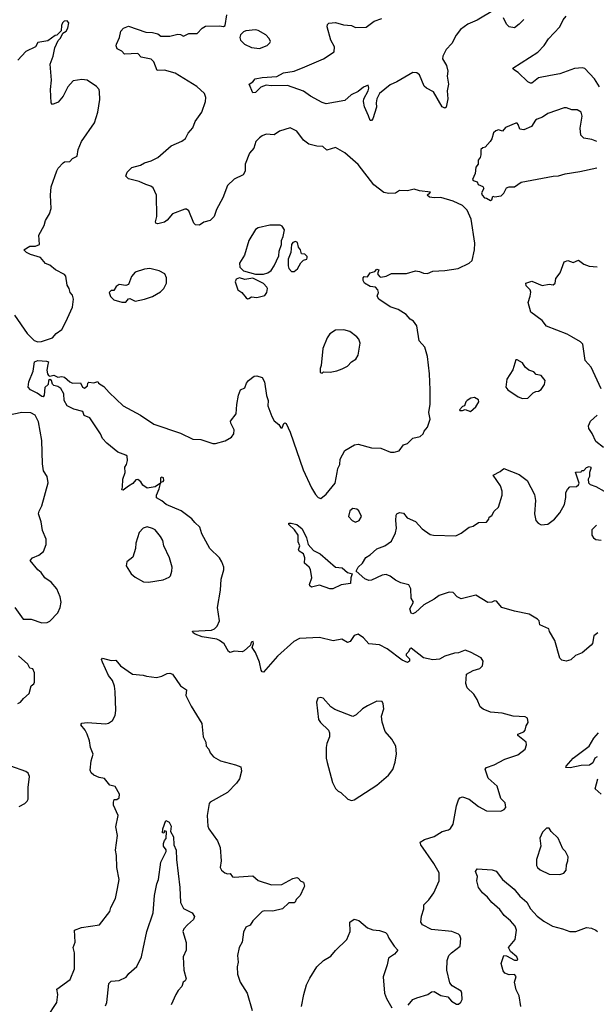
# Model space of a CAD drawing. Extents: x 2056909 to 2160450, y 827444 to 1016825.
# Tile 302 of 501: x 2111069 to 2115388, y 930750 to 938129. Entities that reach past the tile are written whole.
import ezdxf

# ---------------------------------------------------------------- set-up
doc = ezdxf.new("R2010")
doc.units = 0

msp = doc.modelspace()

# ---------------------------------------------------------------- linework, layer by layer
at = {"layer": '0CON10XD'}
for points in [[(2114625, 938202), (2114496, 938126), (2114425, 938094.3), (2114372, 938055), (2114337.7, 938012.3), (2114305, 937950), (2114263.8, 937905), (2114240, 937855), (2114236.7, 937835), (2114265.6, 937785.6), (2114275.9, 937744.1), (2114271.2, 937705), (2114280, 937645), (2114271.9, 937595), (2114275.7, 937535), (2114265, 937472.5), (2114255, 937466.7), (2114235, 937476.2), (2114168.1, 937588.1), (2114115.4, 937615.4), (2114100, 937630), (2114065, 937715.6), (2114045, 937729.3), (2114015, 937731.8), (2113895, 937662.2), (2113845, 937640.6), (2113763.4, 937576.6), (2113743.2, 937536.8), (2113738.8, 937505), (2113743, 937473), (2113715, 937386.7), (2113705, 937373.3), (2113695, 937373.8), (2113682.7, 937407.3), (2113652.1, 937475), (2113643.3, 937515), (2113646.1, 937535), (2113679.2, 937595), (2113683.8, 937615), (2113678.3, 937638.3), (2113645, 937623.3), (2113605, 937589.6), (2113553.1, 937565), (2113505, 937524.2), (2113365, 937498), (2113335, 937508), (2113246.3, 937556.3), (2113195, 937592.2), (2113075, 937634.5), (2112952.9, 937632.9), (2112915, 937638.8), (2112875, 937624.2), (2112835, 937584.2), (2112815, 937581.2), (2112788, 937645), (2112816.4, 937663.6), (2112832.5, 937685), (2112885, 937695.9), (2112995, 937702.2), (2113045, 937730.5), (2113125, 937741.9), (2113204.6, 937775.4)], [(2111030, 935915), (2111125, 935776.2), (2111178.8, 935725), (2111205, 935715.6), (2111232.4, 935717.6), (2111315.7, 935744.3), (2111341.7, 935778.3), (2111383.9, 935806.1), (2111416, 935865), (2111463.8, 935975), (2111471.2, 936035), (2111463.9, 936063.9), (2111447.5, 936085), (2111440, 936115), (2111425, 936140), (2111415, 936206.7), (2111405, 936220), (2111337.5, 936255), (2111295, 936290), (2111261.7, 936301.7), (2111225.7, 936345.7), (2111149.3, 936369.3), (2111120, 936385), (2111100, 936405), (2111145, 936432.5), (2111188.3, 936431.7), (2111217.5, 936445), (2111212.5, 936515), (2111253.6, 936586.4), (2111263.3, 936625), (2111293.3, 936675), (2111303.8, 936715), (2111299.2, 936815), (2111304.2, 936875), (2111347.5, 936995), (2111358, 937015), (2111395, 937056), (2111405, 937062.5), (2111444.2, 937065.8), (2111465, 937088.6), (2111500.8, 937105), (2111507.5, 937155), (2111532.5, 937215), (2111628.8, 937355), (2111654.3, 937435.7), (2111669.7, 937530.3), (2111667.7, 937587.7), (2111663.8, 937605), (2111645, 937628.8), (2111575, 937675.6), (2111535, 937681.5), (2111469.2, 937670.8), (2111430, 937625), (2111396, 937555), (2111358.3, 937511.7), (2111315, 937492.5), (2111303.8, 937505), (2111299.6, 937605), (2111307.8, 937675), (2111297.5, 937795), (2111320.8, 937855), (2111332.9, 937917.1), (2111357.5, 937972.5), (2111375, 937990), (2111391.7, 938028.3), (2111416.4, 938043.6), (2111430, 938065), (2111437.5, 938105), (2111425, 938120), (2111403, 938117), (2111390, 938105), (2111382.5, 938085), (2111380, 938045), (2111348.3, 938011.7), (2111335, 938010), (2111279.5, 937970.5), (2111205, 937957.5), (2111187.5, 937925), (2111115, 937891.2), (2111056, 937825)], [(2114800, 932775), (2114845, 932791.2), (2114856.2, 932805), (2114863.6, 932836.4), (2114877.7, 932862.3), (2114873.3, 932895), (2114855, 932905.8), (2114765, 932910), (2114683.2, 932933.2), (2114595, 932940.6), (2114542.1, 932962.1), (2114519.5, 932979.5), (2114496.2, 933035), (2114470, 933075), (2114421.4, 933121.4), (2114410.8, 933155), (2114416.4, 933223.6), (2114465, 933252.5), (2114515, 933267.5), (2114535, 933287.5), (2114540.7, 933320.7), (2114526.1, 933346.1), (2114445, 933390), (2114405, 933403.3), (2114355, 933383.3), (2114325, 933382.5), (2114255, 933360), (2114214.1, 933335.9), (2114165, 933331.4), (2114095, 933347.1), (2114002, 933418), (2113995, 933416.7), (2113980.3, 933389.7), (2113964.6, 933375), (2113965, 933364), (2113990, 933340), (2113988.2, 933321.8), (2113975, 933311.4), (2113935, 933329.1), (2113821.4, 933415), (2113763.6, 933443.6), (2113685, 933452.5), (2113645.7, 933495.7), (2113605, 933523.8), (2113575, 933513.3), (2113545, 933470), (2113525, 933461.2), (2113483, 933487), (2113416.1, 933473.9), (2113315, 933499.2), (2113165, 933492.5), (2113121.7, 933468.3), (2113001.3, 933358.7), (2112895, 933240), (2112885, 933242.5), (2112878.8, 933255), (2112865.7, 933315), (2112835, 933387.5), (2112810, 933425), (2112820, 933455), (2112818.3, 933468.3), (2112802.5, 933465), (2112798.3, 933441.7), (2112750.7, 933399.3), (2112735, 933392.5), (2112676.4, 933396.4), (2112645, 933386.7), (2112633.8, 933395), (2112601.7, 933451.7), (2112565.7, 933475.7), (2112545, 933485.7), (2112435, 933504), (2112382.5, 933525), (2112367.5, 933535), (2112363.6, 933546.4), (2112505, 933554), (2112527.5, 933565), (2112547.5, 933585), (2112567, 933623), (2112550, 933725), (2112574, 933855), (2112579.2, 933935), (2112598.8, 934005), (2112598, 934025), (2112584, 934065), (2112565, 934096.2), (2112492.5, 934165), (2112434, 934275), (2112419.2, 934325), (2112380.2, 934360.2), (2112358.9, 934388.9), (2112277.8, 934447.8), (2112166.7, 934495), (2112135, 934524), (2112093.8, 934545), (2112094.4, 934565.6), (2112115, 934613.3), (2112127.5, 934662.5), (2112145, 934667.8), (2112149.6, 934675), (2112145.8, 934695.8), (2112135, 934700), (2112123.8, 934695), (2112123.3, 934656.7), (2112085, 934627.5), (2112025, 934619.2), (2111990.9, 934640.9), (2111976.8, 934666.8), (2111955, 934682.5), (2111940.3, 934679.7), (2111917.5, 934652.5), (2111885, 934633.8), (2111845, 934603.3), (2111833.3, 934605), (2111840, 934625), (2111841.4, 934685), (2111860, 934735), (2111856, 934775), (2111870, 934795), (2111878, 934825), (2111875, 934856.7), (2111865, 934866), (2111805, 934888), (2111720.8, 934955), (2111690.3, 934990.3), (2111674.2, 935024.2), (2111595.6, 935145), (2111553.3, 935163.3), (2111543, 935193), (2111475, 935210), (2111424.3, 935234.3), (2111402, 935275), (2111400.8, 935325), (2111376.7, 935365), (2111355, 935378.8), (2111325, 935386.7), (2111315, 935397.5), (2111308.6, 935425), (2111295, 935433.1), (2111283.8, 935425), (2111281.8, 935395), (2111256.5, 935373.5), (2111251.9, 935315), (2111245, 935303.6), (2111235, 935304.3), (2111201, 935331), (2111149.5, 935355), (2111133.1, 935375), (2111138, 935415), (2111170, 935495), (2111179.4, 935565), (2111204.8, 935575.2), (2111270.9, 935570.9), (2111284.5, 935565), (2111280, 935545), (2111272.3, 935502.3), (2111276.7, 935475), (2111285, 935462.9), (2111295, 935458.2), (2111325, 935465.6), (2111355, 935450), (2111384, 935454), (2111405, 935450), (2111444, 935415), (2111465, 935405.8), (2111525, 935408), (2111539.2, 935375), (2111555, 935368.1), (2111576.2, 935385), (2111580, 935405), (2111588.3, 935411.7), (2111625, 935407.5), (2111655, 935417.5), (2111660, 935405), (2111700, 935380), (2111738.6, 935335), (2111845, 935234.6), (2111975, 935164.4), (2112075, 935098.2), (2112275, 935031.4), (2112365, 934986.2), (2112425, 934982), (2112515, 934953.3), (2112535, 934953.3), (2112607.7, 934972.3), (2112655, 935000), (2112673.9, 935026.1), (2112675.8, 935055.8), (2112651.2, 935105), (2112649.3, 935120.7), (2112691.2, 935175), (2112696.2, 935245), (2112708.8, 935315), (2112722.5, 935355), (2112755, 935370), (2112767.5, 935405), (2112783.3, 935425), (2112825, 935456.7), (2112845, 935460), (2112885, 935446.7), (2112903.3, 935415), (2112917, 935313), (2112931.2, 935275), (2112928.8, 935235), (2112956.7, 935155), (2112975, 935122.5), (2113010, 935095), (2113025, 935070), (2113035, 935070), (2113047, 935103), (2113055, 935107.5), (2113065, 935102.5), (2113095, 935036.7), (2113193.6, 934755), (2113255, 934619.6), (2113285, 934571.8), (2113305, 934549.2), (2113325, 934540), (2113365.9, 934574.1), (2113432, 934655), (2113448.1, 934735), (2113453.1, 934765), (2113466.9, 934795), (2113470.6, 934835), (2113505, 934901.2), (2113578.3, 934941.7), (2113605, 934948), (2113705, 934920), (2113775, 934918), (2113847, 934887), (2113875, 934887.5), (2113911.7, 934898.3), (2113945, 934942.5), (2113975, 934953.3), (2114015, 934992.5), (2114070, 935005), (2114092.5, 935025), (2114100, 935045), (2114123.3, 935075), (2114143.3, 935135), (2114133.3, 935185), (2114143.6, 935246.4), (2114144, 935355), (2114138.6, 935475), (2114123.6, 935603.6), (2114103.6, 935673.6), (2114062, 935722), (2114043.3, 935835), (2114019.5, 935869.5), (2113994.3, 935884.3), (2113965, 935919.2), (2113905, 935957.5), (2113845, 935977.1), (2113760, 936035), (2113746.4, 936056.4), (2113757.5, 936085), (2113752.5, 936105), (2113733.3, 936123.3), (2113695, 936130), (2113652.5, 936155), (2113642.5, 936175), (2113642.5, 936195), (2113650, 936205), (2113675, 936202.5), (2113695, 936232.5), (2113728.3, 936241.7), (2113745, 936260), (2113760, 936255), (2113750, 936225), (2113763.6, 936203.6), (2113775, 936200), (2113815, 936206.7), (2113853.6, 936226.4), (2113965.8, 936225.8), (2114035, 936247.5), (2114065, 936242.9), (2114095, 936229.3), (2114125, 936227.3), (2114165, 936244.3), (2114255, 936248.9), (2114353.8, 936265), (2114435.7, 936305), (2114459.5, 936325), (2114476.9, 936405), (2114479.4, 936455), (2114450, 936635), (2114420.9, 936700.9), (2114386.7, 936736.7), (2114315, 936770), (2114225, 936796.2), (2114175, 936793.3), (2114138.3, 936798.3), (2114122.5, 936815), (2114141.7, 936831.7), (2114146.4, 936836.4), (2114065, 936847.5), (2114025, 936860), (2113975, 936847.1), (2113915, 936850), (2113885, 936829.3), (2113835, 936826.1), (2113796.2, 936835), (2113722.4, 936892.4), (2113605, 937044), (2113505, 937130), (2113435, 937170), (2113370.5, 937150.5), (2113339.2, 937179.2), (2113295, 937180.8), (2113235, 937195.7), (2113195.8, 937225), (2113145, 937293.8), (2113095, 937318.8), (2113015.7, 937294.3), (2112975, 937266), (2112915, 937270), (2112885, 937258.8), (2112865, 937243.3), (2112838.8, 937215), (2112823.8, 937166.2), (2112790.5, 937129.5), (2112758.1, 937045), (2112758.1, 937015), (2112757, 936993), (2112744.2, 936965.8), (2112675, 936932.9), (2112626, 936885), (2112590, 936795), (2112542.7, 936707.3), (2112525.7, 936655), (2112496.2, 936625), (2112448.9, 936611.1), (2112415, 936589.6), (2112385, 936591.1), (2112372.9, 936605), (2112335.8, 936695.8), (2112318, 936708), (2112305, 936708.8), (2112215, 936674), (2112175, 936626.2), (2112155, 936611.2), (2112105, 936600), (2112090, 936605), (2112087.5, 936615), (2112096.7, 936655), (2112094.3, 936815), (2112068, 936868), (2112052.2, 936882.2), (2112015, 936892.5), (2111965, 936916.9), (2111885, 936936), (2111864, 936955), (2111875, 936986.7), (2111908.8, 937021.2), (2111975, 937038), (2112003.5, 937056.5), (2112055, 937070), (2112104.4, 937095.6), (2112205, 937183.8), (2112285, 937218), (2112312.4, 937237.6), (2112330.7, 937279.3), (2112365, 937318), (2112384.3, 937365), (2112434.3, 937435), (2112460, 937515), (2112462.5, 937545), (2112452.5, 937575), (2112395, 937628.8), (2112235, 937727.5), (2112155, 937750), (2112098.8, 937748.8), (2112075, 937812.5), (2112055, 937833.3), (2111978.3, 937848.3), (2111955, 937875.6), (2111855, 937870), (2111833.6, 937893.6), (2111800.5, 937910.5), (2111791.7, 937931.7), (2111793.3, 937945), (2111815.8, 937994.2), (2111826.1, 938043.9), (2111847.5, 938065), (2111885, 938080), (2112014.4, 938034.4), (2112065, 938034), (2112105, 938022), (2112126.2, 938006.2), (2112194.1, 938005.9), (2112255, 938019.2), (2112275, 938017.5), (2112295, 938006.2), (2112335.6, 938024.4), (2112397.5, 938025), (2112435, 938064), (2112460.9, 938079.1), (2112565, 938083.3), (2112595, 938077.5), (2112607.5, 938085), (2112621.2, 938165)], [(2113204.6, 937775.4), (2113345, 937834.4), (2113425, 937886.7), (2113427.1, 937925), (2113400, 937975), (2113372, 938075), (2113375, 938092.5), (2113385, 938103.3), (2113435, 938108), (2113495, 938090), (2113554.1, 938084.1), (2113585, 938071.2), (2113665, 938073.8), (2113723.4, 938116.6), (2113781.3, 938138.7)], [(2114845, 938131.2), (2114811.2, 938095), (2114775, 938068.8), (2114736.4, 938076.4), (2114716.4, 938096.4), (2114692.7, 938142.7)], [(2115413.5, 937625), (2115375.6, 937685.6), (2115302.3, 937762.3), (2115285, 937768.9), (2115225, 937763.5), (2115115, 937722.5), (2115045, 937710.9), (2114955, 937692.5), (2114905, 937653.3), (2114895, 937653.8), (2114875, 937663.3), (2114803.9, 937733.9), (2114767.5, 937755), (2114762.5, 937765), (2114950, 937885), (2114997.5, 937935), (2115030.8, 937985), (2115114.3, 938075), (2115141.3, 938128.7), (2115162, 938155)], [(2112865, 937914), (2112922.5, 937935), (2112943.3, 937955), (2112946.7, 937965), (2112938.3, 937988.3), (2112912.5, 938015), (2112855, 938048.8), (2112835, 938053.3), (2112763.6, 938046.4), (2112745, 938037.5), (2112722.5, 938015), (2112717.5, 937995), (2112723.3, 937975), (2112754.2, 937944.2), (2112805, 937921.2), (2112865, 937914)], [(2115393.3, 937215), (2115355, 937230.8), (2115295, 937241.9), (2115272.6, 937262.6), (2115266.9, 937315), (2115281.4, 937405), (2115273.8, 937435), (2115245, 937452.5), (2115204.1, 937454.1), (2115165, 937467.5), (2115147.3, 937467.3), (2115024.2, 937425.8), (2114985, 937397.5), (2114945, 937383.3), (2114933.3, 937375), (2114902.3, 937327.7), (2114845.8, 937304.2), (2114815, 937307.5), (2114804.3, 937344.3), (2114795, 937353.8), (2114785, 937354.2), (2114707.9, 937322.1), (2114685, 937293.8), (2114655, 937302.5), (2114635, 937296.7), (2114619.3, 937280.7), (2114606.2, 937235), (2114594.3, 937215.7), (2114555.9, 937174.1), (2114538.3, 937168.3), (2114523.6, 937156.4), (2114523.3, 937115), (2114517.5, 937095), (2114502.5, 937075), (2114502.5, 937045), (2114486.7, 937023.3), (2114480, 936975), (2114461.7, 936931.7), (2114465, 936922.5), (2114495, 936912.5), (2114503.8, 936893.8), (2114539.5, 936879.5), (2114546.2, 936865), (2114528.3, 936831.7), (2114532.5, 936815), (2114550, 936795), (2114565, 936792.5), (2114595, 936773.3)], [(2114595, 936773.3), (2114605, 936780), (2114613, 936807), (2114625, 936802.5), (2114675, 936809.2), (2114695, 936828), (2114715, 936868), (2114735, 936875.8), (2114775, 936876.2), (2114825, 936911.9), (2115065, 936956.9), (2115105, 936957.5), (2115155, 936974.5), (2115265, 936990), (2115391.2, 937018.8)], [(2112835, 936221.9), (2112895, 936222.5), (2112927.8, 936232.2), (2112951.7, 936248.3), (2112976.4, 936283.6), (2113010, 936360), (2113013.8, 936395), (2113030, 936445), (2113029.4, 936475), (2113043.1, 936505), (2113052.5, 936555), (2113035, 936580.8), (2113020.2, 936590.2), (2112941.9, 936588.1), (2112855, 936569.2), (2112835, 936557.5), (2112785.8, 936475), (2112752.2, 936365), (2112716.7, 936305), (2112717.8, 936275), (2112745, 936247.9), (2112835, 936221.9)], [(2113125, 936240.8), (2113149.1, 936260.9), (2113175, 936306.7), (2113195, 936326.7), (2113220, 936335), (2113222.5, 936345), (2113222.5, 936355), (2113205, 936372.5), (2113180, 936375), (2113173.6, 936403.6), (2113156.7, 936425), (2113149.5, 936459.5), (2113135, 936467.5), (2113115, 936458.1), (2113104.4, 936445), (2113100, 936385), (2113080.7, 936335), (2113079.2, 936285), (2113084.7, 936264.7), (2113105, 936241.4), (2113125, 936240.8)], [(2115425, 935363.3), (2115349.2, 935525), (2115304.6, 935574.6), (2115287.6, 935697.6), (2115270, 935715), (2115205, 935751.7), (2115171.2, 935771.2), (2115015, 935831.9), (2114983.3, 935875), (2114897, 935937), (2114878.8, 936008.8), (2114894.2, 936055.8), (2114897.7, 936087.7), (2114893.3, 936105), (2114862.5, 936135), (2114860, 936155), (2114905, 936170), (2114983, 936137), (2115035, 936146.7), (2115065, 936142.5), (2115080, 936155), (2115085, 936190), (2115117.7, 936232.3), (2115147.5, 936315), (2115175, 936323.3), (2115215, 936308), (2115255, 936326.2), (2115295, 936296.2), (2115335, 936281.2), (2115395, 936277.5)], [(2111865, 936012.5), (2111885, 936037.5), (2111895, 936040), (2111935, 936020), (2112005, 936033.8), (2112065, 936053.8), (2112125, 936090), (2112150, 936115), (2112168.8, 936155), (2112170, 936195), (2112156.7, 936225), (2112115, 936245.7), (2112045, 936263.1), (2112005, 936260), (2111935, 936236.9), (2111905.8, 936205), (2111885, 936143.3), (2111865, 936136.2), (2111815, 936143.8), (2111790.7, 936129.3), (2111775, 936100), (2111755, 936100), (2111740, 936085), (2111750, 936055), (2111775, 936030), (2111835, 936012.5), (2111865, 936012.5)], [(2112775, 936036.7), (2112785, 936040), (2112805, 936052.5), (2112845, 936047.5), (2112905, 936060.8), (2112920.6, 936085), (2112925.5, 936115), (2112921.4, 936125), (2112895, 936150.6), (2112815, 936191.5), (2112755, 936181.1), (2112715, 936195.5), (2112690, 936185), (2112684.4, 936164.4), (2112704.2, 936105), (2112734.4, 936084.4), (2112765, 936043.3), (2112775, 936036.7)], [(2113335, 935480), (2113345, 935490), (2113395, 935487.5), (2113445, 935497.5), (2113485, 935513.3), (2113525, 935532.5), (2113554.2, 935565.8), (2113586.7, 935585), (2113603.8, 935615), (2113620, 935705), (2113610, 935735), (2113595, 935753.3), (2113541.2, 935791.2), (2113496.1, 935803.9), (2113435, 935802), (2113391.2, 935775), (2113371.2, 935745), (2113340, 935665), (2113327, 935537), (2113320, 935515), (2113320, 935485), (2113335, 935480)], [(2114835, 935291.2), (2114875, 935292.5), (2114915, 935332.5), (2114935, 935342.5), (2114955.9, 935344.1), (2114975, 935356.7), (2115000, 935395), (2115004.1, 935424.1), (2114975, 935463.3), (2114938.8, 935468.8), (2114920.7, 935490.7), (2114882, 935502), (2114856.7, 935525), (2114835, 935556.2), (2114795, 935580), (2114785, 935580), (2114763.3, 935505), (2114718.8, 935435), (2114710, 935375), (2114726.7, 935355), (2114803.3, 935303.3), (2114835, 935291.2)], [(2114445, 935193.3), (2114485, 935227.5), (2114507.5, 935265), (2114505, 935280), (2114476.4, 935296.4), (2114448.3, 935291.7), (2114420, 935275), (2114410, 935265), (2114400, 935235), (2114385, 935230), (2114362.5, 935205), (2114365, 935200), (2114385, 935200), (2114405, 935207.5), (2114445, 935193.3)], [(2111033.7, 933723.7), (2111095, 933637.5), (2111155, 933636), (2111235, 933610), (2111275, 933612), (2111295, 933621.2), (2111354, 933685), (2111372, 933725), (2111380, 933765), (2111372.5, 933805), (2111348, 933865), (2111304.6, 933914.6), (2111256.7, 933945), (2111230, 933985), (2111205, 934006.7), (2111148.8, 934075), (2111164.5, 934095.5), (2111212.5, 934115), (2111246.4, 934143.6), (2111267.5, 934195), (2111266.4, 934236.4), (2111240.7, 934300.7), (2111231.2, 934365), (2111210, 934425), (2111214, 934445), (2111235.8, 934485), (2111281.7, 934658.3), (2111276.2, 934705), (2111247.9, 934747.9), (2111240.5, 934799.5), (2111234.5, 934975), (2111210.6, 935115), (2111185, 935164), (2111152.4, 935182.4), (2111085, 935185.6), (2110965, 935159.4)], [(2115442.3, 934922.3), (2115385, 934967.5), (2115357.7, 935027.7), (2115333.3, 935065), (2115330, 935085), (2115345, 935120), (2115395, 935165.8)], [(2115400, 933535), (2115369.3, 933510.7), (2115360, 933455), (2115349.5, 933440.5), (2115282.5, 933385), (2115232.5, 933365), (2115198.8, 933331.2), (2115161.9, 933321.9), (2115130, 933330), (2115116.2, 933345), (2115076.7, 933476.7), (2115038, 933545), (2115033.3, 933565), (2114965, 933594), (2114960, 933625), (2114947.3, 933637.3), (2114885, 933673.8), (2114775, 933695.8), (2114680, 933725), (2114641.7, 933771.7), (2114625, 933773.8), (2114605, 933763.3), (2114575, 933761.2), (2114485.9, 933815.9), (2114375, 933790), (2114346.2, 933805), (2114315.5, 933835.5), (2114285, 933840), (2114211.2, 933815), (2114173.7, 933786.3), (2114095.5, 933744.5), (2114035, 933686), (2114015, 933676.2), (2114001.2, 933681.2), (2113992, 933715), (2114018.1, 933765), (2114001.4, 933795), (2114000, 933865), (2113985, 933893.8), (2113925, 933909.4), (2113885, 933929.4), (2113845, 933959.4), (2113815, 933970.6), (2113785, 933965.5), (2113705, 933928.5), (2113684.3, 933925.7), (2113655, 933938.7), (2113589.4, 933995), (2113603.8, 934026.2), (2113636, 934055), (2113661.9, 934098.1), (2113695, 934118.5), (2113745, 934162.5), (2113805, 934186.9), (2113855, 934221.9), (2113883.9, 934283.9), (2113891.1, 934318.9), (2113885.6, 934375), (2113888.8, 934415), (2113895, 934426.7), (2113915, 934436.2), (2113945, 934430), (2113972.5, 934395), (2114035, 934368.8), (2114085, 934314.2), (2114145, 934271.4), (2114170, 934265), (2114335, 934261.5), (2114375, 934281.1), (2114435, 934326.2), (2114465, 934333.8), (2114505, 934360), (2114567, 934363), (2114582.5, 934385), (2114585, 934400), (2114605, 934412.5), (2114624.2, 934445), (2114656.2, 934475), (2114683.8, 934565), (2114683.8, 934595), (2114670, 934635), (2114616.7, 934715), (2114667.6, 934742.4), (2114695, 934766.7), (2114810.7, 934720.7), (2114870, 934675), (2114925, 934570), (2114932, 934525), (2114924.3, 934425), (2114936.2, 934375), (2114953.3, 934355), (2114975, 934343.3), (2115025, 934349.2), (2115074, 934385), (2115115, 934433.8), (2115149.4, 934495), (2115160.7, 934549.3), (2115160, 934585), (2115171.7, 934608.3), (2115191.2, 934628.8), (2115239.1, 934630.9), (2115255.9, 934644.1), (2115258.8, 934655), (2115231.7, 934738.3), (2115275, 934740), (2115280, 934750), (2115295, 934750), (2115315, 934772.5), (2115335, 934780), (2115346.4, 934776.4), (2115347.5, 934765), (2115336.2, 934735), (2115337.5, 934705), (2115326.7, 934685), (2115329.3, 934659.3), (2115342.5, 934645), (2115385, 934630), (2115447.5, 934595)], [(2113585, 934363.8), (2113612.5, 934375), (2113628.8, 934405), (2113609.5, 934449.5), (2113595, 934460), (2113565, 934466.7), (2113541.2, 934448.8), (2113533.3, 934405), (2113560, 934375), (2113585, 934363.8)], [(2113393, 933863), (2113315, 933891.9), (2113255, 933877.5), (2113242.5, 933885), (2113240, 933895), (2113256.7, 933945), (2113248.3, 934008.3), (2113237.3, 934027.3), (2113203.3, 934055), (2113203.9, 934096.1), (2113195.8, 934125), (2113162.5, 934145), (2113156.7, 934155), (2113166.7, 934185), (2113155.8, 934215), (2113154, 934265), (2113128, 934305), (2113084.2, 934345), (2113084.5, 934355.5), (2113103.1, 934356.9), (2113145, 934345.6), (2113185, 934312.9), (2113216.8, 934246.8), (2113229.1, 934195), (2113270.7, 934150.7), (2113320, 934125), (2113435, 934026.9), (2113485, 934021.1), (2113525, 933985.3), (2113560.4, 933975), (2113549.3, 933945), (2113547.3, 933902.7), (2113476.6, 933893.4), (2113415, 933864.3), (2113393, 933863)], [(2115389.1, 934340.9), (2115353.8, 934305), (2115354, 934265), (2115366.7, 934245), (2115385, 934234.4), (2115425, 934229.4)], [(2112035, 933914.2), (2112145, 933932), (2112188.3, 933951.7), (2112198.3, 933961.7), (2112210, 933995), (2112211.2, 934025), (2112192, 934095), (2112148.8, 934185), (2112141.2, 934225), (2112124, 934255), (2112083.8, 934305), (2112065, 934317.1), (2112025, 934328.6), (2111995, 934318.8), (2111964.3, 934285.7), (2111938, 934205), (2111936.2, 934165), (2111917.7, 934102.3), (2111872.5, 934065), (2111866.7, 934035), (2111903.3, 933975), (2111935, 933951.2), (2111995.9, 933915.9), (2112035, 933914.2)], [(2111055, 933003.3), (2111075, 933013.8), (2111097.3, 933042.7), (2111141.2, 933078.8), (2111155, 933137.5), (2111175, 933152.5), (2111180, 933165), (2111179.2, 933235), (2111166.7, 933265), (2111145, 933270), (2111129.3, 933299.3), (2111061.2, 933361.2)], [(2111274.2, 930655), (2111347.5, 930765), (2111355.7, 930825), (2111346.7, 930865), (2111448, 930935), (2111480, 931015), (2111478.6, 931135), (2111469.2, 931175), (2111484.3, 931215), (2111478.8, 931305), (2111532.5, 931325), (2111667.5, 931345), (2111743.8, 931445), (2111752, 931475), (2111785.7, 931544.3), (2111803.1, 931616.9), (2111814, 931685), (2111797.1, 931775), (2111794.4, 931865), (2111785.8, 931905), (2111801.4, 932015), (2111788.8, 932081.2), (2111805.8, 932165), (2111773, 932243), (2111770.8, 932265), (2111776.1, 932283.9), (2111795.8, 932285.8), (2111813.5, 932296.5), (2111816.4, 932325), (2111785, 932382), (2111745, 932393.3), (2111703.6, 932443.6), (2111665, 932450), (2111625, 932466.7), (2111604.1, 932484.1), (2111598, 932505), (2111604, 932575), (2111618.8, 932625), (2111598.8, 932675), (2111591.2, 932725), (2111573.8, 932775), (2111558.8, 932805), (2111526.7, 932845), (2111534, 932856), (2111575, 932861.4), (2111715, 932852), (2111735, 932856.2), (2111765, 932876.2), (2111784.2, 932915), (2111788.3, 932951.7), (2111784.5, 933095), (2111780.6, 933135), (2111765.6, 933175.6), (2111734.2, 933215), (2111689.2, 933315), (2111682, 933335), (2111690, 933345), (2111755, 933326.7), (2111789.2, 933329.2), (2111825.5, 933285.5), (2111915, 933223.3), (2111995, 933217.5), (2112018.3, 933208.3), (2112095, 933200), (2112135, 933210), (2112175, 933230), (2112195, 933232.5), (2112215, 933224.2), (2112275, 933138), (2112317.7, 933107.7), (2112314.2, 933064.2), (2112354.3, 932984.3), (2112432.5, 932855), (2112443.3, 932755), (2112462.5, 932715), (2112466.7, 932685), (2112485, 932662.5), (2112496.7, 932635), (2112520, 932605), (2112574.4, 932574.4), (2112685, 932545.8), (2112725, 932528.8), (2112731.7, 932498.3), (2112715, 932440), (2112693.3, 932406.7), (2112625, 932338.6), (2112496.2, 932265), (2112488.8, 932255), (2112474, 932165), (2112478.6, 932085), (2112485.8, 932065), (2112550.8, 931975), (2112572, 931925), (2112578, 931825), (2112570, 931775), (2112580, 931755), (2112605, 931736.2), (2112625, 931728.8), (2112645, 931730), (2112663.8, 931705), (2112675, 931702.2), (2112815, 931713.8), (2112855, 931678), (2112955, 931645.8), (2113032.7, 931647.3), (2113115, 931692), (2113145, 931700), (2113156.4, 931696.4), (2113175, 931673.3), (2113196.1, 931666.1), (2113202, 931635), (2113198, 931625), (2113170, 931565), (2113140, 931535), (2113132.5, 931515), (2113125, 931510), (2113085, 931510), (2113037.5, 931465), (2112965, 931449.2), (2112905, 931452), (2112885, 931446.2), (2112815, 931376.7), (2112795, 931343.8), (2112762.3, 931327.7), (2112745, 931290), (2112735.8, 931215), (2112714, 931175), (2112701.2, 931115), (2112705.7, 931065), (2112697.7, 931032.3), (2112700, 930975), (2112721.2, 930915), (2112774, 930835), (2112810.6, 930705)], [(2113555, 932277.5), (2113575, 932282.5), (2113745, 932392.5), (2113832.1, 932467.9), (2113865, 932510), (2113882.1, 932565), (2113891.7, 932628.3), (2113885.5, 932685), (2113857.6, 932737.6), (2113805.8, 932795), (2113784, 932865), (2113780.5, 932909.5), (2113796.2, 932965), (2113793, 933003), (2113785, 933020), (2113745, 933021.2), (2113675, 932988), (2113636.7, 932965), (2113590.3, 932919.7), (2113565, 932906), (2113429.3, 932959.3), (2113400.5, 932980.5), (2113343.6, 933043.6), (2113325, 933050), (2113302.5, 933045), (2113293.3, 933015), (2113306.7, 932885), (2113322.3, 932862.3), (2113382.5, 932805), (2113390, 932785), (2113388.8, 932755), (2113370, 932705), (2113366.1, 932673.9), (2113366, 932595), (2113372.5, 932562.5), (2113413, 932413), (2113435, 932367.5), (2113455, 932347.5), (2113475, 932337.5), (2113526.4, 932286.4), (2113555, 932277.5)], [(2115395, 932603.8), (2115376.7, 932595), (2115361.2, 932558.8), (2115337.3, 932542.7), (2115275, 932540), (2115191.4, 932521.4), (2115160, 932525), (2115162.5, 932535), (2115215.6, 932594.4), (2115335.4, 932684.6), (2115370.6, 932745), (2115404.4, 932785)], [(2113978.8, 930745), (2114014.4, 930785.6), (2114045, 930800), (2114127.3, 930822.7), (2114155, 930843.3), (2114175, 930846.7), (2114225, 930817.5), (2114275, 930807.5), (2114303.3, 930775), (2114340.7, 930750.7), (2114355, 930752.5), (2114373.3, 930766.7), (2114383.6, 930786.4), (2114382, 930835), (2114375, 930850), (2114308.3, 930888.3), (2114290.3, 930910.3), (2114267.9, 931005), (2114271.2, 931078.8), (2114284.6, 931115), (2114303.1, 931136.9), (2114368.9, 931185), (2114373.9, 931243.9), (2114366.2, 931265), (2114355, 931276.2), (2114305, 931295.7), (2114155, 931310), (2114086.7, 931345), (2114074.2, 931365), (2114079.7, 931410.3), (2114097.5, 931465), (2114096.2, 931495), (2114135, 931532), (2114171.4, 931585), (2114211.9, 931675), (2114211.4, 931735), (2114170.8, 931805), (2114074, 931945), (2114068, 931965), (2114100.8, 931985), (2114175, 932008), (2114235, 932045.7), (2114281.7, 932058.3), (2114295, 932068.8), (2114315, 932101.2), (2114342.3, 932237.7), (2114355, 932283.3), (2114365, 932298.8), (2114385, 932306), (2114435, 932288), (2114505, 932233.3), (2114565, 932200), (2114673, 932197), (2114699.3, 932210.7), (2114710, 932225), (2114705, 932260), (2114673.6, 932293.6), (2114646, 932385), (2114578.8, 932445), (2114556.4, 932513.6), (2114566, 932524), (2114622.5, 932545), (2114703.2, 932586.8), (2114799.7, 932620.3), (2114855, 932663.3), (2114866.2, 932695), (2114863.8, 932715), (2114800, 932765), (2114800, 932775)], [(2111065, 932232), (2111106.7, 932255), (2111125, 932272.5), (2111131.7, 932288.3), (2111132, 932375), (2111143.3, 932456.7), (2111132.3, 932482.3), (2111115, 932496), (2111003.9, 932533.9)], [(2115425.4, 932325.4), (2115380, 932365), (2115399.3, 932440.7)], [(2111712.1, 930737.9), (2111722.5, 930765), (2111736, 930905), (2111755, 930924), (2111815, 930928), (2111865.6, 930954.4), (2111887.9, 930982.1), (2111947.6, 931032.4), (2111982, 931105), (2111993.1, 931165), (2112020.8, 931295), (2112070, 931435), (2112079.2, 931565), (2112095.8, 931654.2), (2112109.2, 931685), (2112126, 931815), (2112166.7, 931895), (2112167, 931907), (2112147.5, 931935), (2112146.7, 931955), (2112153, 931977), (2112166.1, 931993.9), (2112170, 932045), (2112155, 932050), (2112148.3, 932031.7), (2112140, 932035), (2112142.5, 932065), (2112165, 932127.5), (2112188.8, 932115), (2112204, 932085), (2112200, 932045), (2112220.8, 932005), (2112223.3, 931945), (2112240.8, 931905), (2112243.1, 931835), (2112269.4, 931625), (2112273, 931513), (2112297.3, 931467.3), (2112360, 931435), (2112378.3, 931408.3), (2112370, 931385), (2112326.2, 931345), (2112298.8, 931315), (2112292, 931295), (2112316.4, 931213.6), (2112316, 931155), (2112294.2, 931105), (2112297.5, 931005), (2112315, 930940), (2112307.5, 930925), (2112293.3, 930915), (2112283.8, 930885), (2112256, 930855), (2112238.8, 930825), (2112204.3, 930745.7)], [(2115115, 931723.3), (2115145, 931733.3), (2115163.3, 931755), (2115164, 931795), (2115176, 931825), (2115178, 931855), (2115156.7, 931895), (2115136.7, 931915), (2115103.3, 931995), (2115050, 932045), (2115035, 932070), (2115015, 932070), (2114985, 932040), (2114966.2, 931995), (2114973.8, 931935), (2114940, 931835), (2114940.8, 931790.8), (2114946.7, 931775), (2114967.7, 931757.7), (2115036.1, 931726.1), (2115115, 931723.3)], [(2114822.5, 930735), (2114810.8, 930815), (2114788.7, 930858.7), (2114774.4, 930915), (2114789.3, 930959.3), (2114775, 930973.3), (2114735, 930970), (2114703.2, 930983.2), (2114691.2, 931001.2), (2114676.2, 931055), (2114695, 931116.7), (2114715, 931114.3), (2114775, 931082), (2114795, 931080), (2114800, 931085), (2114793.3, 931105), (2114745.6, 931145.6), (2114730, 931175), (2114780, 931235), (2114789.4, 931305), (2114780, 931335), (2114745, 931376.9), (2114699.2, 931415), (2114665, 931461.4), (2114605, 931512.5), (2114573.6, 931553.6), (2114536.2, 931585), (2114505.9, 931625.9), (2114494.2, 931675), (2114497.7, 931707.7), (2114483.8, 931745), (2114495, 931766.7), (2114608.2, 931758.2), (2114638.1, 931748.1), (2114684.6, 931684.6), (2114774.2, 931614.2), (2114815, 931559.5), (2114868.1, 931515), (2114895, 931465.8), (2114945, 931411.8), (2114995, 931372.2), (2115060, 931335), (2115135, 931316.9), (2115190, 931295), (2115234.3, 931295.7), (2115315, 931326), (2115351.7, 931321.7), (2115385, 931306.7), (2115396.7, 931295)], [(2113180, 930735), (2113197.5, 930825), (2113218, 930895), (2113241.4, 930945), (2113295, 931032), (2113345, 931079.2), (2113399.7, 931110.3), (2113435, 931153.3), (2113518.8, 931235), (2113543.8, 931295), (2113543.3, 931365), (2113575, 931387.5), (2113609.2, 931379.2), (2113675, 931322.5), (2113715, 931307.5), (2113765, 931302.5), (2113808.3, 931288.3), (2113822.5, 931275), (2113833.3, 931245), (2113873.3, 931185), (2113902.5, 931155), (2113876.7, 931125), (2113831.2, 931095), (2113821.2, 931045), (2113791.2, 930955), (2113803, 930833), (2113815.8, 930795), (2113855.6, 930725)]]:
    msp.add_lwpolyline(points, dxfattribs=at)

doc.saveas('drawing.dxf')
